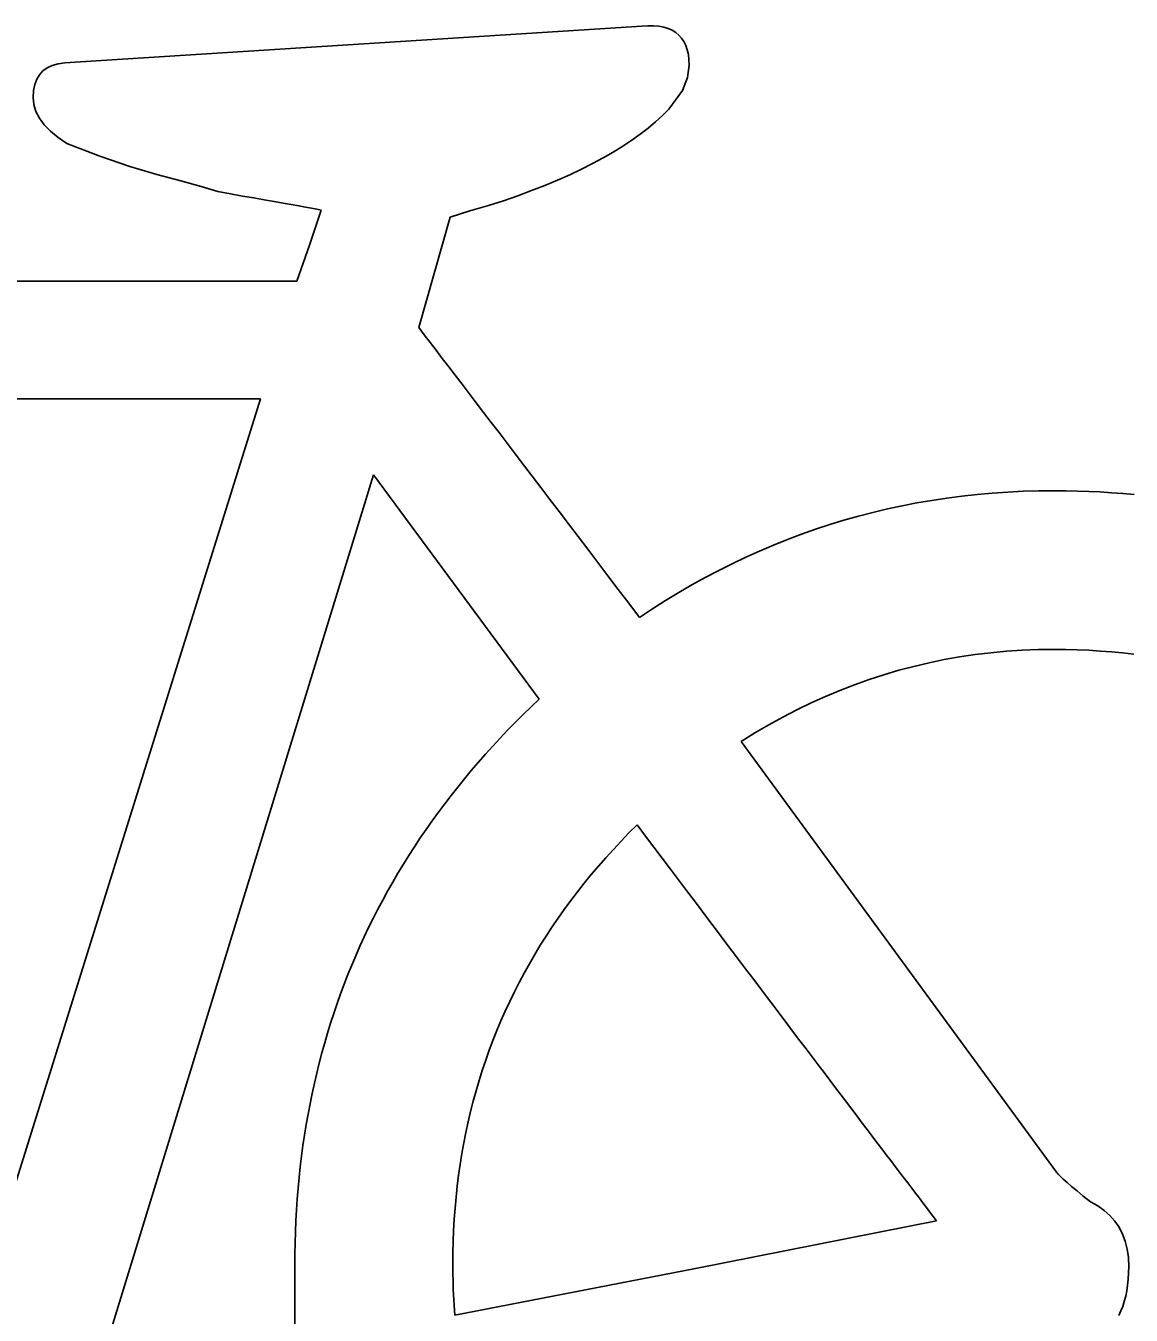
# Model space of a CAD drawing. Extents: x 99958 to 100176, y 99935 to 100011.
# Drawn here: x 100085.4927 to 100085.5497, y 99973.499 to 99973.5656 of the extents above; entities that cross this region are included whole.
import ezdxf

# ---------------------------------------------------------------- set-up
doc = ezdxf.new("R2010")
doc.units = 0
doc.layers.add('TR_SN_ConstructionSigns', color=7, linetype='Continuous')

msp = doc.modelspace()

# ---------------------------------------------------------------- linework, layer by layer
at = {"layer": 'TR_SN_ConstructionSigns'}
for p, q in [((100085.524464, 99973.565529), (100085.494671, 99973.563632)), ((100085.524779, 99973.56555), (100085.524464, 99973.565529)), ((100085.525072, 99973.565548), (100085.524779, 99973.56555)), ((100085.525344, 99973.565525), (100085.525072, 99973.565548)), ((100085.525594, 99973.565479), (100085.525344, 99973.565525)), ((100085.525822, 99973.565411), (100085.525594, 99973.565479)), ((100085.526028, 99973.56532), (100085.525822, 99973.565411)), ((100085.526213, 99973.565208), (100085.526028, 99973.56532)), ((100085.526376, 99973.565073), (100085.526213, 99973.565208)), ((100085.526517, 99973.564916), (100085.526376, 99973.565073)), ((100085.526637, 99973.564738), (100085.526517, 99973.564916)), ((100085.526734, 99973.564536), (100085.526637, 99973.564738)), ((100085.52681, 99973.564313), (100085.526734, 99973.564536)), ((100085.526865, 99973.564068), (100085.52681, 99973.564313)), ((100085.494028, 99973.563503), (100085.493766, 99973.563381)), ((100085.494329, 99973.563586), (100085.494028, 99973.563503)), ((100085.494671, 99973.563632), (100085.494329, 99973.563586)), ((100085.526821, 99973.562887), (100085.526908, 99973.56351)), ((100085.526897, 99973.5638), (100085.526865, 99973.564068)), ((100085.526908, 99973.56351), (100085.526897, 99973.5638)), ((100085.493223, 99973.562788), (100085.493122, 99973.562514)), ((100085.493364, 99973.563024), (100085.493223, 99973.562788)), ((100085.493545, 99973.563222), (100085.493364, 99973.563024)), ((100085.493766, 99973.563381), (100085.493545, 99973.563222)), ((100085.526559, 99973.562204), (100085.526821, 99973.562887)), ((100085.493062, 99973.562202), (100085.493042, 99973.561852)), ((100085.493122, 99973.562514), (100085.493062, 99973.562202)), ((100085.52586, 99973.561254), (100085.526559, 99973.562204)), ((100085.493042, 99973.561852), (100085.493077, 99973.561484)), ((100085.493077, 99973.561484), (100085.493184, 99973.561126)), ((100085.493184, 99973.561126), (100085.493362, 99973.560777)), ((100085.493362, 99973.560777), (100085.493611, 99973.560438)), ((100085.525176, 99973.560593), (100085.525532, 99973.560921)), ((100085.525532, 99973.560921), (100085.52586, 99973.561254)), ((100085.493611, 99973.560438), (100085.493931, 99973.560109)), ((100085.493931, 99973.560109), (100085.494322, 99973.559789)), ((100085.524382, 99973.559952), (100085.524793, 99973.56027)), ((100085.524793, 99973.56027), (100085.525176, 99973.560593)), ((100085.494322, 99973.559789), (100085.494785, 99973.55948)), ((100085.494785, 99973.55948), (100085.496489, 99973.558827)), ((100085.523478, 99973.559331), (100085.523944, 99973.559639)), ((100085.523944, 99973.559639), (100085.524382, 99973.559952)), ((100085.496489, 99973.558827), (100085.498039, 99973.558293)), ((100085.522465, 99973.558729), (100085.522985, 99973.559027)), ((100085.522985, 99973.559027), (100085.523478, 99973.559331)), ((100085.498039, 99973.558293), (100085.499433, 99973.557878)), ((100085.52074, 99973.557864), (100085.521343, 99973.558147)), ((100085.521343, 99973.558147), (100085.521918, 99973.558436)), ((100085.521918, 99973.558436), (100085.522465, 99973.558729)), ((100085.499433, 99973.557878), (100085.50066, 99973.557542)), ((100085.50066, 99973.557542), (100085.501706, 99973.557246)), ((100085.519453, 99973.557311), (100085.52011, 99973.557585)), ((100085.52011, 99973.557585), (100085.52074, 99973.557864)), ((100085.501706, 99973.557246), (100085.502571, 99973.556989)), ((100085.502571, 99973.556989), (100085.50323, 99973.556873)), ((100085.50323, 99973.556873), (100085.50385, 99973.556764)), ((100085.517317, 99973.55652), (100085.518057, 99973.556779)), ((100085.518057, 99973.556779), (100085.518769, 99973.557043)), ((100085.518769, 99973.557043), (100085.519453, 99973.557311)), ((100085.50385, 99973.556764), (100085.504431, 99973.556662)), ((100085.504431, 99973.556662), (100085.504973, 99973.556567)), ((100085.504973, 99973.556567), (100085.505477, 99973.556478)), ((100085.505477, 99973.556478), (100085.505941, 99973.556395)), ((100085.505941, 99973.556395), (100085.506367, 99973.556319)), ((100085.506367, 99973.556319), (100085.506755, 99973.55625)), ((100085.506755, 99973.55625), (100085.507103, 99973.556188)), ((100085.507103, 99973.556188), (100085.507413, 99973.556132)), ((100085.507413, 99973.556132), (100085.507684, 99973.556082)), ((100085.51559, 99973.555999), (100085.516551, 99973.556266)), ((100085.516551, 99973.556266), (100085.517317, 99973.55652)), ((100085.507917, 99973.556039), (100085.50731, 99973.554233)), ((100085.507684, 99973.556082), (100085.507917, 99973.556039)), ((100085.512943, 99973.549971), (100085.514572, 99973.555672)), ((100085.514572, 99973.555672), (100085.51559, 99973.555999)), ((100085.50731, 99973.554233), (100085.506646, 99973.552367)), ((100085.506646, 99973.552367), (100085.452542, 99973.552367)), ((100085.513232, 99973.549595), (100085.512943, 99973.549971)), ((100085.513532, 99973.549205), (100085.513232, 99973.549595)), ((100085.513842, 99973.548801), (100085.513532, 99973.549205)), ((100085.514162, 99973.548384), (100085.513842, 99973.548801)), ((100085.514493, 99973.547953), (100085.514162, 99973.548384)), ((100085.514834, 99973.547508), (100085.514493, 99973.547953)), ((100085.515184, 99973.547049), (100085.514834, 99973.547508)), ((100085.515546, 99973.546577), (100085.515184, 99973.547049)), ((100085.504779, 99973.546292), (100085.450215, 99973.546292)), ((100085.490449, 99973.50045), (100085.504779, 99973.546292)), ((100085.515917, 99973.546091), (100085.515546, 99973.546577)), ((100085.516298, 99973.545592), (100085.515917, 99973.546091)), ((100085.51669, 99973.545079), (100085.516298, 99973.545592)), ((100085.517092, 99973.544552), (100085.51669, 99973.545079)), ((100085.517504, 99973.544011), (100085.517092, 99973.544552)), ((100085.517927, 99973.543457), (100085.517504, 99973.544011)), ((100085.518359, 99973.542889), (100085.517927, 99973.543457)), ((100085.518802, 99973.542308), (100085.518359, 99973.542889)), ((100085.510618, 99973.54238), (100085.496308, 99973.495831)), ((100085.51916, 99973.530796), (100085.510618, 99973.54238)), ((100085.519255, 99973.541712), (100085.518802, 99973.542308)), ((100085.519719, 99973.541103), (100085.519255, 99973.541712)), ((100085.543353, 99973.541481), (100085.542559, 99973.541427)), ((100085.544151, 99973.54152), (100085.543353, 99973.541481)), ((100085.544954, 99973.541543), (100085.544151, 99973.54152)), ((100085.545762, 99973.541551), (100085.544954, 99973.541543)), ((100085.54636, 99973.541547), (100085.545762, 99973.541551)), ((100085.546954, 99973.541535), (100085.54636, 99973.541547)), ((100085.547545, 99973.541515), (100085.546954, 99973.541535)), ((100085.548133, 99973.541487), (100085.547545, 99973.541515)), ((100085.548717, 99973.541451), (100085.548133, 99973.541487)), ((100085.520192, 99973.540481), (100085.519719, 99973.541103)), ((100085.538668, 99973.540921), (100085.537905, 99973.540773)), ((100085.539436, 99973.541053), (100085.538668, 99973.540921)), ((100085.54021, 99973.54117), (100085.539436, 99973.541053)), ((100085.540988, 99973.541271), (100085.54021, 99973.54117)), ((100085.541771, 99973.541357), (100085.540988, 99973.541271)), ((100085.542559, 99973.541427), (100085.541771, 99973.541357)), ((100085.549299, 99973.541407), (100085.548717, 99973.541451)), ((100085.549877, 99973.541355), (100085.549299, 99973.541407)), ((100085.520676, 99973.539844), (100085.520192, 99973.540481)), ((100085.535645, 99973.540236), (100085.534901, 99973.540026)), ((100085.536393, 99973.540431), (100085.535645, 99973.540236)), ((100085.537146, 99973.54061), (100085.536393, 99973.540431)), ((100085.537905, 99973.540773), (100085.537146, 99973.54061)), ((100085.52117, 99973.539194), (100085.520676, 99973.539844)), ((100085.533429, 99973.539559), (100085.532701, 99973.539302)), ((100085.534163, 99973.5398), (100085.533429, 99973.539559)), ((100085.534901, 99973.540026), (100085.534163, 99973.5398)), ((100085.521674, 99973.53853), (100085.52117, 99973.539194)), ((100085.531977, 99973.53903), (100085.531259, 99973.538742)), ((100085.532701, 99973.539302), (100085.531977, 99973.53903)), ((100085.522188, 99973.537853), (100085.521674, 99973.53853)), ((100085.530545, 99973.538438), (100085.529837, 99973.538119)), ((100085.531259, 99973.538742), (100085.530545, 99973.538438)), ((100085.522713, 99973.537162), (100085.522188, 99973.537853)), ((100085.529133, 99973.537785), (100085.528435, 99973.537435)), ((100085.529837, 99973.538119), (100085.529133, 99973.537785)), ((100085.523248, 99973.536457), (100085.522713, 99973.537162)), ((100085.527741, 99973.537069), (100085.527052, 99973.536687)), ((100085.528435, 99973.537435), (100085.527741, 99973.537069)), ((100085.523793, 99973.535739), (100085.523248, 99973.536457)), ((100085.526369, 99973.536291), (100085.52569, 99973.535878)), ((100085.527052, 99973.536687), (100085.526369, 99973.536291)), ((100085.524348, 99973.535007), (100085.523793, 99973.535739)), ((100085.52569, 99973.535878), (100085.525016, 99973.53545)), ((100085.525016, 99973.53545), (100085.524348, 99973.535007)), ((100085.54008, 99973.532831), (100085.539293, 99973.532669)), ((100085.540873, 99973.532971), (100085.54008, 99973.532831)), ((100085.541672, 99973.53309), (100085.540873, 99973.532971)), ((100085.542477, 99973.533187), (100085.541672, 99973.53309)), ((100085.543288, 99973.533262), (100085.542477, 99973.533187)), ((100085.544104, 99973.533316), (100085.543288, 99973.533262)), ((100085.544926, 99973.533348), (100085.544104, 99973.533316)), ((100085.545754, 99973.533359), (100085.544926, 99973.533348)), ((100085.546353, 99973.533354), (100085.545754, 99973.533359)), ((100085.546947, 99973.533339), (100085.546353, 99973.533354)), ((100085.547538, 99973.533314), (100085.546947, 99973.533339)), ((100085.548124, 99973.533278), (100085.547538, 99973.533314)), ((100085.548706, 99973.533233), (100085.548124, 99973.533278)), ((100085.549284, 99973.533177), (100085.548706, 99973.533233)), ((100085.549858, 99973.533112), (100085.549284, 99973.533177)), ((100085.537735, 99973.532281), (100085.536965, 99973.532055)), ((100085.538511, 99973.532486), (100085.537735, 99973.532281)), ((100085.539293, 99973.532669), (100085.538511, 99973.532486)), ((100085.535443, 99973.531537), (100085.53469, 99973.531246)), ((100085.536201, 99973.531807), (100085.535443, 99973.531537)), ((100085.536965, 99973.532055), (100085.536201, 99973.531807)), ((100085.533943, 99973.530934), (100085.533202, 99973.5306)), ((100085.53469, 99973.531246), (100085.533943, 99973.530934)), ((100085.518333, 99973.529998), (100085.518743, 99973.530399)), ((100085.518743, 99973.530399), (100085.51916, 99973.530796)), ((100085.532467, 99973.530244), (100085.531738, 99973.529867)), ((100085.533202, 99973.5306), (100085.532467, 99973.530244)), ((100085.517534, 99973.529188), (100085.51793, 99973.529595)), ((100085.51793, 99973.529595), (100085.518333, 99973.529998)), ((100085.531738, 99973.529867), (100085.531014, 99973.529468)), ((100085.517145, 99973.528778), (100085.517534, 99973.529188)), ((100085.530297, 99973.529048), (100085.529585, 99973.528606)), ((100085.531014, 99973.529468), (100085.530297, 99973.529048)), ((100085.516388, 99973.52795), (100085.516763, 99973.528366)), ((100085.516763, 99973.528366), (100085.517145, 99973.528778)), ((100085.529585, 99973.528606), (100085.545878, 99973.506383)), ((100085.515659, 99973.52711), (100085.51602, 99973.527531)), ((100085.51602, 99973.527531), (100085.516388, 99973.52795)), ((100085.515305, 99973.526685), (100085.515659, 99973.52711)), ((100085.514618, 99973.525826), (100085.514958, 99973.526257)), ((100085.514958, 99973.526257), (100085.515305, 99973.526685)), ((100085.514285, 99973.525392), (100085.514618, 99973.525826)), ((100085.513641, 99973.524515), (100085.51396, 99973.524955)), ((100085.51396, 99973.524955), (100085.514285, 99973.525392)), ((100085.513329, 99973.524072), (100085.513641, 99973.524515)), ((100085.524219, 99973.524306), (100085.523801, 99973.523887)), ((100085.524658, 99973.523723), (100085.524219, 99973.524306)), ((100085.512726, 99973.523177), (100085.513024, 99973.523626)), ((100085.513024, 99973.523626), (100085.513329, 99973.524072)), ((100085.523801, 99973.523887), (100085.523392, 99973.523464)), ((100085.525092, 99973.523147), (100085.524658, 99973.523723)), ((100085.512435, 99973.522725), (100085.512726, 99973.523177)), ((100085.522993, 99973.523037), (100085.522603, 99973.522607)), ((100085.523392, 99973.523464), (100085.522993, 99973.523037)), ((100085.525521, 99973.522578), (100085.525092, 99973.523147)), ((100085.511875, 99973.521812), (100085.512151, 99973.52227)), ((100085.512151, 99973.52227), (100085.512435, 99973.522725)), ((100085.522222, 99973.522172), (100085.521851, 99973.521734)), ((100085.522603, 99973.522607), (100085.522222, 99973.522172)), ((100085.525944, 99973.522017), (100085.525521, 99973.522578)), ((100085.511605, 99973.521351), (100085.511875, 99973.521812)), ((100085.521851, 99973.521734), (100085.52149, 99973.521291)), ((100085.526362, 99973.521462), (100085.525944, 99973.522017)), ((100085.511086, 99973.520419), (100085.511342, 99973.520886)), ((100085.511342, 99973.520886), (100085.511605, 99973.521351)), ((100085.521137, 99973.520845), (100085.520794, 99973.520395)), ((100085.52149, 99973.521291), (100085.521137, 99973.520845)), ((100085.526774, 99973.520916), (100085.526362, 99973.521462)), ((100085.527181, 99973.520376), (100085.526774, 99973.520916)), ((100085.510837, 99973.519949), (100085.511086, 99973.520419)), ((100085.520794, 99973.520395), (100085.520461, 99973.519941)), ((100085.527582, 99973.519844), (100085.527181, 99973.520376)), ((100085.510596, 99973.519476), (100085.510837, 99973.519949)), ((100085.520461, 99973.519941), (100085.520137, 99973.519483)), ((100085.527978, 99973.519319), (100085.527582, 99973.519844)), ((100085.510133, 99973.51852), (100085.510361, 99973.518999)), ((100085.510361, 99973.518999), (100085.510596, 99973.519476)), ((100085.519822, 99973.519022), (100085.519517, 99973.518556)), ((100085.520137, 99973.519483), (100085.519822, 99973.519022)), ((100085.528368, 99973.518801), (100085.527978, 99973.519319)), ((100085.509912, 99973.518037), (100085.510133, 99973.51852)), ((100085.519517, 99973.518556), (100085.519221, 99973.518087)), ((100085.528753, 99973.518291), (100085.528368, 99973.518801)), ((100085.529133, 99973.517788), (100085.528753, 99973.518291)), ((100085.509492, 99973.517063), (100085.509699, 99973.517552)), ((100085.509699, 99973.517552), (100085.509912, 99973.518037)), ((100085.518934, 99973.517614), (100085.518657, 99973.517137)), ((100085.519221, 99973.518087), (100085.518934, 99973.517614)), ((100085.529507, 99973.517293), (100085.529133, 99973.517788)), ((100085.509292, 99973.516572), (100085.509492, 99973.517063)), ((100085.518657, 99973.517137), (100085.518389, 99973.516655)), ((100085.529875, 99973.516804), (100085.529507, 99973.517293)), ((100085.509099, 99973.516077), (100085.509292, 99973.516572)), ((100085.518389, 99973.516655), (100085.518131, 99973.516171)), ((100085.530238, 99973.516323), (100085.529875, 99973.516804)), ((100085.530596, 99973.51585), (100085.530238, 99973.516323)), ((100085.508735, 99973.515079), (100085.508914, 99973.515579)), ((100085.508914, 99973.515579), (100085.509099, 99973.516077)), ((100085.517882, 99973.515682), (100085.517642, 99973.515189)), ((100085.518131, 99973.516171), (100085.517882, 99973.515682)), ((100085.530948, 99973.515383), (100085.530596, 99973.51585)), ((100085.508563, 99973.514575), (100085.508735, 99973.515079)), ((100085.517642, 99973.515189), (100085.517412, 99973.514693)), ((100085.531295, 99973.514924), (100085.530948, 99973.515383)), ((100085.531636, 99973.514472), (100085.531295, 99973.514924)), ((100085.508399, 99973.514068), (100085.508563, 99973.514575)), ((100085.517191, 99973.514192), (100085.51698, 99973.513688)), ((100085.517412, 99973.514693), (100085.517191, 99973.514192)), ((100085.531972, 99973.514028), (100085.531636, 99973.514472)), ((100085.50809, 99973.513046), (100085.508241, 99973.513559)), ((100085.508241, 99973.513559), (100085.508399, 99973.514068)), ((100085.51698, 99973.513688), (100085.516778, 99973.51318)), ((100085.532303, 99973.513591), (100085.531972, 99973.514028)), ((100085.532628, 99973.513161), (100085.532303, 99973.513591)), ((100085.507947, 99973.51253), (100085.50809, 99973.513046)), ((100085.516778, 99973.51318), (100085.516585, 99973.512668)), ((100085.532947, 99973.512738), (100085.532628, 99973.513161)), ((100085.50781, 99973.512011), (100085.507947, 99973.51253)), ((100085.516585, 99973.512668), (100085.516402, 99973.512152)), ((100085.533261, 99973.512323), (100085.532947, 99973.512738)), ((100085.53357, 99973.511915), (100085.533261, 99973.512323)), ((100085.50768, 99973.511489), (100085.50781, 99973.512011)), ((100085.516228, 99973.511632), (100085.516064, 99973.511109)), ((100085.516402, 99973.512152), (100085.516228, 99973.511632)), ((100085.533873, 99973.511514), (100085.53357, 99973.511915)), ((100085.507442, 99973.510436), (100085.507558, 99973.510964)), ((100085.507558, 99973.510964), (100085.50768, 99973.511489)), ((100085.516064, 99973.511109), (100085.515909, 99973.510581)), ((100085.534171, 99973.511121), (100085.533873, 99973.511514)), ((100085.534463, 99973.510735), (100085.534171, 99973.511121)), ((100085.507333, 99973.509905), (100085.507442, 99973.510436)), ((100085.515909, 99973.510581), (100085.515763, 99973.51005)), ((100085.53475, 99973.510356), (100085.534463, 99973.510735)), ((100085.535031, 99973.509985), (100085.53475, 99973.510356)), ((100085.507232, 99973.509371), (100085.507333, 99973.509905)), ((100085.515763, 99973.51005), (100085.515627, 99973.509515)), ((100085.535307, 99973.509621), (100085.535031, 99973.509985)), ((100085.535577, 99973.509264), (100085.535307, 99973.509621)), ((100085.507137, 99973.508834), (100085.507232, 99973.509371)), ((100085.5155, 99973.508976), (100085.515383, 99973.508433)), ((100085.515627, 99973.509515), (100085.5155, 99973.508976)), ((100085.535842, 99973.508914), (100085.535577, 99973.509264)), ((100085.536102, 99973.508572), (100085.535842, 99973.508914)), ((100085.506969, 99973.507751), (100085.50705, 99973.508294)), ((100085.50705, 99973.508294), (100085.507137, 99973.508834)), ((100085.515383, 99973.508433), (100085.515275, 99973.507886)), ((100085.536356, 99973.508237), (100085.536102, 99973.508572)), ((100085.536605, 99973.50791), (100085.536356, 99973.508237)), ((100085.506895, 99973.507204), (100085.506969, 99973.507751)), ((100085.515275, 99973.507886), (100085.515176, 99973.507335)), ((100085.536848, 99973.507589), (100085.536605, 99973.50791)), ((100085.537086, 99973.507276), (100085.536848, 99973.507589)), ((100085.506829, 99973.506655), (100085.506895, 99973.507204)), ((100085.515176, 99973.507335), (100085.515087, 99973.506781)), ((100085.537318, 99973.506971), (100085.537086, 99973.507276)), ((100085.537545, 99973.506672), (100085.537318, 99973.506971)), ((100085.506769, 99973.506103), (100085.506829, 99973.506655)), ((100085.515007, 99973.506222), (100085.514936, 99973.50566)), ((100085.515087, 99973.506781), (100085.515007, 99973.506222)), ((100085.537766, 99973.506381), (100085.537545, 99973.506672)), ((100085.537982, 99973.506098), (100085.537766, 99973.506381)), ((100085.545878, 99973.506383), (100085.545899, 99973.506341)), ((100085.545899, 99973.506341), (100085.545964, 99973.506266)), ((100085.545964, 99973.506266), (100085.546072, 99973.506159)), ((100085.506671, 99973.504989), (100085.506717, 99973.505548)), ((100085.506717, 99973.505548), (100085.506769, 99973.506103)), ((100085.514936, 99973.50566), (100085.514875, 99973.505094)), ((100085.538192, 99973.505821), (100085.537982, 99973.506098)), ((100085.538397, 99973.505552), (100085.538192, 99973.505821)), ((100085.538597, 99973.50529), (100085.538397, 99973.505552)), ((100085.546072, 99973.506159), (100085.546223, 99973.506019)), ((100085.546223, 99973.506019), (100085.546417, 99973.505848)), ((100085.546417, 99973.505848), (100085.546654, 99973.505644)), ((100085.546654, 99973.505644), (100085.546934, 99973.505407)), ((100085.506633, 99973.504428), (100085.506671, 99973.504989)), ((100085.514875, 99973.505094), (100085.514824, 99973.504523)), ((100085.538791, 99973.505036), (100085.538597, 99973.50529)), ((100085.53898, 99973.504789), (100085.538791, 99973.505036)), ((100085.546934, 99973.505407), (100085.547257, 99973.505139)), ((100085.547257, 99973.505139), (100085.547624, 99973.504838)), ((100085.506601, 99973.503863), (100085.506633, 99973.504428)), ((100085.514824, 99973.504523), (100085.514781, 99973.50395)), ((100085.539163, 99973.504549), (100085.53898, 99973.504789)), ((100085.539341, 99973.504316), (100085.539163, 99973.504549)), ((100085.539513, 99973.504091), (100085.539341, 99973.504316)), ((100085.547624, 99973.504838), (100085.547999, 99973.504634)), ((100085.547999, 99973.504634), (100085.548336, 99973.504401)), ((100085.548336, 99973.504401), (100085.548632, 99973.504139)), ((100085.506576, 99973.503296), (100085.506601, 99973.503863)), ((100085.514781, 99973.50395), (100085.514749, 99973.503372)), ((100085.527243, 99973.501408), (100085.53968, 99973.503873)), ((100085.53968, 99973.503873), (100085.539513, 99973.504091)), ((100085.548632, 99973.504139), (100085.54889, 99973.503849)), ((100085.54889, 99973.503849), (100085.549107, 99973.503531)), ((100085.549107, 99973.503531), (100085.549285, 99973.503184)), ((100085.506559, 99973.502726), (100085.506576, 99973.503296)), ((100085.514749, 99973.503372), (100085.514725, 99973.50279)), ((100085.549285, 99973.503184), (100085.549424, 99973.502808)), ((100085.506548, 99973.502152), (100085.506559, 99973.502726)), ((100085.514711, 99973.502204), (100085.514706, 99973.501615)), ((100085.514725, 99973.50279), (100085.514711, 99973.502204)), ((100085.549424, 99973.502808), (100085.549523, 99973.502404)), ((100085.549523, 99973.502404), (100085.549582, 99973.501972)), ((100085.506545, 99973.501575), (100085.506548, 99973.502152)), ((100085.506547, 99973.499675), (100085.506545, 99973.501575)), ((100085.514706, 99973.501615), (100085.514731, 99973.500308)), ((100085.549582, 99973.501972), (100085.549602, 99973.501511)), ((100085.514807, 99973.499002), (100085.527243, 99973.501408)), ((100085.549595, 99973.501175), (100085.549577, 99973.500854)), ((100085.549602, 99973.501511), (100085.549595, 99973.501175)), ((100085.514731, 99973.500308), (100085.514807, 99973.499002)), ((100085.549501, 99973.500251), (100085.549444, 99973.499971)), ((100085.549545, 99973.500546), (100085.549501, 99973.500251)), ((100085.549577, 99973.500854), (100085.549545, 99973.500546)), ((100085.506554, 99973.497537), (100085.506547, 99973.499675)), ((100085.549374, 99973.499704), (100085.549292, 99973.49945)), ((100085.549444, 99973.499971), (100085.549374, 99973.499704)), ((100085.549197, 99973.499211), (100085.549089, 99973.498985)), ((100085.549292, 99973.49945), (100085.549197, 99973.499211))]:
    msp.add_line(p, q, dxfattribs=at)

doc.saveas('drawing.dxf')
